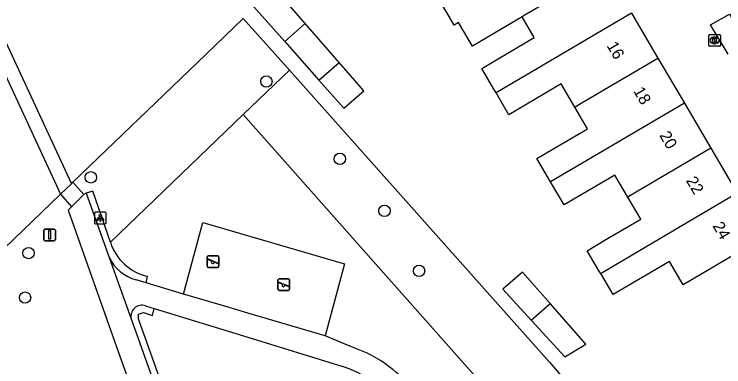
# Model space of a CAD drawing. Extents: x 161771 to 163125, y 382479 to 383177.
# Drawn here: x 162136.3 to 162197.2, y 382828 to 382858.3 of the extents above; entities that cross this region are included whole.
import ezdxf

# ---------------------------------------------------------------- set-up
doc = ezdxf.new("R2010")
doc.units = 0
for name, color, linetype in [('IMGEO_Afsluitpaal', 7, 'Continuous'), ('IMGEO_Boom', 7, 'Continuous'), ('IMGEO_Groenvoorziening', 7, 'Continuous'), ('IMGEO_Haag', 7, 'Continuous'), ('IMGEO_Kolk', 7, 'Continuous'), ('IMGEO_Lichtpunt', 7, 'Continuous'), ('IMGEO_Pand', 7, 'Continuous'), ('IMGEO_Pand_nummerreeks', 7, 'Continuous'), ('IMGEO_Speelvoorziening', 7, 'Continuous'), ('IMGEO_Voetpad_halfverhard', 7, 'Continuous'), ('IMGEO_Voetpad_open', 7, 'Continuous'), ('IMGEO_Woonerf_open', 7, 'Continuous')]:
    doc.layers.add(name, color=color, linetype=linetype)

msp = doc.modelspace()

# ---------------------------------------------------------------- linework, layer by layer
at = {"layer": 'IMGEO_Afsluitpaal'}
for p, q in [((162138.974, 382839.858), (162139.764, 382839.858)), ((162139.764, 382839.858), (162138.974, 382839.858)), ((162138.874, 382838.958), (162138.874, 382839.758)), ((162138.874, 382839.758), (162138.874, 382838.958)), ((162139.864, 382839.758), (162139.864, 382838.958)), ((162139.864, 382838.958), (162139.864, 382839.758)), ((162139.764, 382838.858), (162138.974, 382838.858)), ((162138.974, 382838.858), (162139.764, 382838.858))]:
    msp.add_line(p, q, dxfattribs=at)
msp.add_lwpolyline([(162139.294, 382839.733), (162139.444, 382839.733), (162139.444, 382838.983), (162139.294, 382838.983), (162139.294, 382839.733)], dxfattribs=at)
for centre, start, end in [((162138.974, 382839.758), 90, 180), ((162138.974, 382839.758), 90, 180), ((162139.764, 382839.758), 0, 90), ((162139.764, 382839.758), 360, 90), ((162138.974, 382838.958), 180, 270), ((162138.974, 382838.958), 180, 270), ((162139.764, 382838.958), 270, 0), ((162139.764, 382838.958), 270, 0)]:
    msp.add_arc(centre, 0.1, start, end, dxfattribs=at)
at = {"layer": 'IMGEO_Boom'}
for centre in [(162157.98, 382852.522), (162164.288, 382845.883), (162142.916, 382844.301), (162168.118, 382841.429), (162137.567, 382837.805), (162171.086, 382836.283), (162137.263, 382833.982)]:
    msp.add_circle(centre, 0.489, dxfattribs=at)
at = {"layer": 'IMGEO_Groenvoorziening'}
for points in [[(162141.376, 382843.873), (162152.041, 382854.133), (162155.991, 382857.933), (162159.952, 382853.491)], [(162159.952, 382853.491), (162155.99, 382849.684)], [(162159.952, 382853.491), (162182.282, 382828.451), (162195.867, 382812.544)], [(162155.99, 382849.684), (162144.597, 382838.738)], [(162191.304, 382809.893), (162166.257, 382838.115), (162155.99, 382849.684)], [(162121.859, 382825.099), (162140.306, 382842.844)], [(162150.877, 382834.285), (162152.512, 382840.413), (162164.696, 382836.892), (162163.018, 382830.706)]]:
    msp.add_lwpolyline(points, dxfattribs=at)
at = {"layer": 'IMGEO_Haag'}
for points in [[(162144.597, 382838.738), (162143.08, 382843.11), (162142.501, 382842.937)], [(162147.652, 382835.249), (162147.769, 382835.809)], [(162148.987, 382786.513), (162149.777, 382788.645), (162148.652, 382789.074), (162155.656, 382807.895), (162147.003, 382832.159), (162147.003, 382832.563), (162147.419, 382832.705), (162148.214, 382832.456), (162148.361, 382833.052)]]:
    msp.add_lwpolyline(points, dxfattribs=at)
msp.add_arc((162148.738, 382840.04), 4.341, 197.45931, 257.1024, dxfattribs=at)
at = {"layer": 'IMGEO_Kolk'}
for p, q in [((162195.953, 382855.621), (162195.953, 382856.473)), ((162196.028, 382856.547), (162196.88, 382856.547)), ((162196.441, 382856.327), (162196.466, 382856.327)), ((162196.954, 382856.473), (162196.954, 382855.621)), ((162196.464, 382855.767), (162196.439, 382855.767)), ((162196.88, 382855.547), (162196.028, 382855.547))]:
    msp.add_line(p, q, dxfattribs=at)
for points in [[(162195.953, 382855.621), (162195.953, 382856.473)], [(162196.028, 382856.547), (162196.88, 382856.547)], [(162196.954, 382856.473), (162196.954, 382855.621)], [(162196.274, 382856.247), (162196.397, 382856.247), (162196.397, 382856.096), (162196.527, 382856.247), (162196.691, 382856.247), (162196.545, 382856.096), (162196.698, 382855.847), (162196.546, 382855.847), (162196.461, 382856.011), (162196.397, 382855.944), (162196.397, 382855.847), (162196.274, 382855.847), (162196.274, 382856.247)], [(162196.88, 382855.547), (162196.028, 382855.547)]]:
    msp.add_lwpolyline(points, dxfattribs=at)
for centre, start, end in [((162196.03, 382856.471), 91.55205, 178.44795), ((162196.03, 382856.471), 91.55205, 178.44795), ((162196.878, 382856.471), 1.55205, 88.44795), ((162196.878, 382856.471), 1.55205, 88.44795), ((162196.03, 382855.623), 181.55205, 268.44795), ((162196.03, 382855.623), 181.55205, 268.44795), ((162196.878, 382855.623), 271.55205, 358.44795), ((162196.878, 382855.623), 271.55205, 358.44795)]:
    msp.add_arc(centre, 0.0765, start, end, dxfattribs=at)
for centre, major_axis, ratio, start_param, end_param in [((162196.44, 382856.047), (-0.387, 0.002), 0.722429, 4.712389, 7.853982), ((162196.465, 382856.047), (-0.39, 0.002), 0.717154, 1.570796, 4.712389)]:
    msp.add_ellipse(centre, major_axis=major_axis, ratio=ratio, start_param=start_param, end_param=end_param, dxfattribs=at)
at = {"layer": 'IMGEO_Lichtpunt'}
for p, q in [((162143.227, 382841.209), (162143.227, 382840.402)), ((162143.227, 382841.209), (162143.227, 382840.402)), ((162144.129, 382841.304), (162143.321, 382841.304)), ((162144.129, 382841.304), (162143.321, 382841.304)), ((162144.223, 382840.402), (162144.223, 382841.209)), ((162144.223, 382840.402), (162144.223, 382841.209)), ((162143.321, 382840.308), (162144.129, 382840.308)), ((162143.321, 382840.308), (162144.129, 382840.308))]:
    msp.add_line(p, q, dxfattribs=at)
for points in [[(162143.601, 382840.873), (162143.64, 382840.845), (162143.452, 382840.583), (162143.414, 382840.61), (162143.601, 382840.873)], [(162143.703, 382840.825), (162143.75, 382840.825), (162143.75, 382840.503), (162143.703, 382840.503), (162143.703, 382840.825)], [(162143.813, 382840.845), (162143.851, 382840.872), (162144.038, 382840.61), (162143.999, 382840.582), (162143.813, 382840.845)]]:
    msp.add_lwpolyline(points, dxfattribs=at)
msp.add_circle((162143.726, 382841.007), 0.0994, dxfattribs=at)
for centre, start, end in [((162143.321, 382841.209), 90, 180), ((162143.321, 382841.209), 90, 180), ((162144.129, 382841.209), 0, 90), ((162144.129, 382841.209), 0, 90), ((162143.321, 382840.402), 180, 270), ((162143.321, 382840.402), 180, 270), ((162144.129, 382840.402), 270, 0), ((162144.129, 382840.402), 270, 360)]:
    msp.add_arc(centre, 0.0946, start, end, dxfattribs=at)
at = {"layer": 'IMGEO_Pand'}
for points in [[(162187.046, 382862.263), (162180.112, 382858.174), (162179.93, 382858.067)], [(162161.317, 382857.492), (162158.065, 382861.237), (162156.169, 382859.803), (162159.556, 382855.962)], [(162179.93, 382858.067), (162175.676, 382855.559), (162174.479, 382857.589), (162174.102, 382857.366), (162173.459, 382858.456), (162173.024, 382859.195)], [(162189.316, 382858.402), (162177.694, 382851.547)], [(162189.316, 382858.402), (162191.587, 382854.54)], [(162177.694, 382851.547), (162177.504, 382851.869), (162176.464, 382853.632), (162180.976, 382856.293), (162179.93, 382858.067)], [(162159.556, 382855.962), (162161.317, 382857.492)], [(162164.213, 382854.157), (162161.317, 382857.492)], [(162159.556, 382855.962), (162162.488, 382852.636)], [(162184.453, 382850.332), (162184.666, 382850.458), (162191.587, 382854.54)], [(162191.587, 382854.54), (162193.858, 382850.678)], [(162162.488, 382852.636), (162164.213, 382854.157)], [(162162.488, 382852.636), (162164.615, 382850.225), (162166.332, 382851.716), (162164.213, 382854.157)], [(162184.453, 382850.332), (162183.286, 382852.312), (162178.802, 382849.668), (162177.694, 382851.547)], [(162182.369, 382843.902), (162181.187, 382845.906), (162185.547, 382848.477), (162184.453, 382850.332)], [(162193.858, 382850.678), (162182.369, 382843.902)], [(162193.858, 382850.678), (162196.128, 382846.817)], [(162196.128, 382846.817), (162189.219, 382842.742), (162188.99, 382842.607)], [(162196.128, 382846.817), (162198.399, 382842.955)], [(162188.99, 382842.607), (162187.879, 382844.491), (162183.533, 382841.928), (162182.369, 382843.902)], [(162198.399, 382842.955), (162186.857, 382836.148), (162186.673, 382836.04)], [(162186.673, 382836.04), (162186.583, 382836.193), (162185.512, 382838.009), (162187.129, 382838.954), (162190.108, 382840.711), (162188.99, 382842.607)], [(162200.639, 382839.145), (162196.339, 382836.596), (162193.767, 382835.071), (162192.569, 382837.074), (162187.738, 382834.234), (162186.673, 382836.04)], [(162182.332, 382833.479), (162179.953, 382836.175), (162178.282, 382834.7), (162180.709, 382832.047)], [(162180.709, 382832.047), (162182.332, 382833.479)], [(162180.709, 382832.047), (162183.59, 382828.899), (162185.409, 382829.991), (162182.332, 382833.479)]]:
    msp.add_lwpolyline(points, dxfattribs=at)
at = {"layer": 'IMGEO_Speelvoorziening'}
for p, q in [((162152.909, 382836.675), (162152.909, 382837.475)), ((162152.909, 382837.475), (162152.909, 382836.675)), ((162153.009, 382837.575), (162153.799, 382837.575)), ((162153.799, 382837.575), (162153.009, 382837.575)), ((162153.899, 382837.475), (162153.899, 382836.675)), ((162153.899, 382836.675), (162153.899, 382837.475)), ((162153.292, 382837.103), (162152.953, 382837.24)), ((162152.978, 382837.3), (162153.854, 382836.947)), ((162153.83, 382836.887), (162153.49, 382837.024)), ((162153.799, 382836.575), (162153.009, 382836.575)), ((162153.009, 382836.575), (162153.799, 382836.575)), ((162159.076, 382835.595), (162159.866, 382835.595)), ((162159.866, 382835.595), (162159.076, 382835.595)), ((162158.976, 382834.695), (162158.976, 382835.495)), ((162158.976, 382835.495), (162158.976, 382834.695)), ((162159.359, 382835.123), (162159.02, 382835.26)), ((162159.045, 382835.32), (162159.921, 382834.967)), ((162159.897, 382834.907), (162159.557, 382835.044)), ((162159.966, 382835.495), (162159.966, 382834.695)), ((162159.966, 382834.695), (162159.966, 382835.495)), ((162159.866, 382834.595), (162159.076, 382834.595)), ((162159.076, 382834.595), (162159.866, 382834.595))]:
    msp.add_line(p, q, dxfattribs=at)
for centre, radius, start, end in [((162153.009, 382837.475), 0.1, 90, 180), ((162153.009, 382837.475), 0.1, 90, 180), ((162153.799, 382837.475), 0.1, 0, 90), ((162153.799, 382837.475), 0.1, 360, 90), ((162152.966, 382837.27), 0.0327, 68.07798, 248.07798), ((162153.371, 382837.013), 0.12, 130.99278, 5.16318), ((162153.842, 382836.917), 0.0327, 248.07798, 68.07798), ((162153.009, 382836.675), 0.1, 180, 270), ((162153.009, 382836.675), 0.1, 180, 270), ((162153.799, 382836.675), 0.1, 270, 0), ((162153.799, 382836.675), 0.1, 270, 0), ((162159.076, 382835.495), 0.1, 90, 180), ((162159.076, 382835.495), 0.1, 90, 180), ((162159.866, 382835.495), 0.1, 0, 90), ((162159.866, 382835.495), 0.1, 360, 90), ((162159.033, 382835.29), 0.0327, 68.07798, 248.07798), ((162159.438, 382835.033), 0.12, 130.99278, 5.16318), ((162159.076, 382834.695), 0.1, 180, 270), ((162159.076, 382834.695), 0.1, 180, 270), ((162159.866, 382834.695), 0.1, 270, 0), ((162159.866, 382834.695), 0.1, 270, 0), ((162159.909, 382834.937), 0.0327, 248.07798, 68.07798)]:
    msp.add_arc(centre, radius, start, end, dxfattribs=at)
at = {"layer": 'IMGEO_Voetpad_halfverhard'}
for points in [[(162147.652, 382835.249), (162146.794, 382835.505)], [(162150.877, 382834.285), (162147.652, 382835.249)], [(162163.018, 382830.706), (162156.384, 382832.65), (162154.487, 382833.206), (162150.877, 382834.285)], [(162147.6, 382833.286), (162148.361, 382833.052)], [(162148.361, 382833.052), (162156.384, 382830.58), (162164.545, 382828.065)], [(162165.271, 382829.748), (162163.018, 382830.706)]]:
    msp.add_lwpolyline(points, dxfattribs=at)
for centre, radius, start, end in [((162147.743, 382839.008), 3.629, 206.14091, 254.84115), ((162147.308, 382832.377), 0.955, 72.2199, 193.59552), ((162161.895, 382819.315), 10.966, 52.75307, 72.06927), ((162161.549, 382818.855), 9.685, 5.91331, 71.9775), ((162161.878, 382819.293), 10.994, 21.36539, 52.75206)]:
    msp.add_arc(centre, radius, start, end, dxfattribs=at)
at = {"layer": 'IMGEO_Voetpad_open'}
for points in [[(162133.399, 382857.689), (162140.306, 382842.844)], [(162134.834, 382857.488), (162141.249, 382843.751)], [(162140.306, 382842.844), (162141.249, 382843.751)], [(162141.249, 382843.751), (162141.376, 382843.873)], [(162141.376, 382843.873), (162142.315, 382842.817)], [(162142.501, 382842.937), (162142.315, 382842.817)], [(162142.501, 382842.937), (162144.159, 382838.317), (162144.485, 382837.409)], [(162140.306, 382842.844), (162141.255, 382841.759)], [(162142.315, 382842.817), (162141.255, 382841.759)], [(162141.255, 382841.759), (162140.96, 382841.478), (162144.942, 382830.243), (162149.439, 382817.666), (162152.934, 382807.852), (162145.373, 382787.97), (162145.126, 382787.598)], [(162144.485, 382837.409), (162146.38, 382832.152)], [(162146.38, 382832.152), (162155.039, 382807.848), (162149.953, 382794.246), (162147.919, 382788.805), (162149.053, 382788.382), (162148.314, 382786.405), (162147.18, 382786.828), (162147.095, 382786.603), (162146.143, 382785.978)]]:
    msp.add_lwpolyline(points, dxfattribs=at)
at = {"layer": 'IMGEO_Woonerf_open'}
msp.add_lwpolyline([(162197.603, 382854.86), (162196.11, 382857.398), (162197.735, 382858.29), (162199.207, 382855.812)], dxfattribs=at)

# ---------------------------------------------------------------- texts
at = {"layer": 'IMGEO_Pand_nummerreeks'}
for s, p in [('16', (162187.156, 382855.604)), ('18', (162189.443, 382851.714)), ('20', (162191.682, 382847.907)), ('22', (162193.964, 382844.026)), ('24', (162196.25, 382840.137))]:
    msp.add_text(s, height=1, rotation=300.45443, dxfattribs=at).set_placement(p)

doc.saveas('drawing.dxf')
